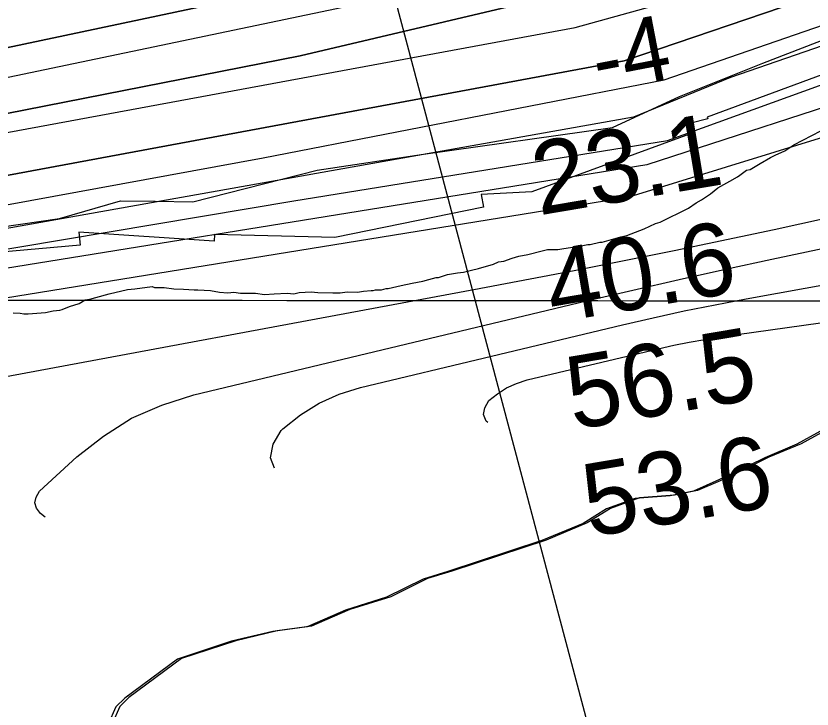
# Model space of a CAD drawing. Extents: x 3219052 to 3256913, y 800770 to 826146.
# Drawn here: x 3244950 to 3245682, y 811841 to 812479 of the extents above; entities that cross this region are included whole.
import ezdxf

# ---------------------------------------------------------------- set-up
doc = ezdxf.new("R2010")
doc.units = 0
for name, color, linetype in [('V-GRID-MAJR', 7, 'Continuous'), ('V-RIVR-EDGE', 7, 'Continuous'), ('V-RIVR-RANG', 7, 'Continuous'), ('V-RRAP-RVMT', 7, 'Continuous'), ('V-SITE-VEGE', 7, 'Continuous'), ('V-TOPO-DPTH', 7, 'Continuous'), ('V-TOPO-MAJR', 7, 'Continuous'), ('V-TOPO-MINR', 7, 'Continuous'), ('V-TOPO-SHOR', 7, 'Continuous'), ('V-TOPO-WATR', 7, 'Continuous')]:
    doc.layers.add(name, color=color, linetype=linetype)

msp = doc.modelspace()

# ---------------------------------------------------------------- linework, layer by layer
at = {"layer": 'V-GRID-MAJR'}
msp.add_spline([(3223229.222, 812245.659), (3228465.955, 812237.661), (3233702.6890000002, 812230.425), (3238939.4250000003, 812223.951), (3244176.161, 812218.238), (3249412.899, 812213.287), (3254649.637, 812209.098), (3254649.6380000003, 812209.098)], degree=3, dxfattribs=at)
at = {"layer": 'V-RIVR-EDGE'}
msp.add_lwpolyline([(3244409.904774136, 812236.27068011), (3244485.115636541, 812240.8661762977), (3244526.430328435, 812249.0229214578), (3244547.7423762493, 812254.1863731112), (3244576.0146226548, 812261.5060101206), (3244605.995479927, 812256.6504050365), (3244632.0814457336, 812258.7592978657), (3244679.0641297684, 812273.8568946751), (3244732.986590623, 812282.851822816), (3244775.591339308, 812285.3545486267), (3244841.2350187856, 812288.234984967), (3244902.9483374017, 812283.7355938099), (3244934.6818735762, 812284.5264842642), (3244989.9062143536, 812292.6488348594), (3245046.0203299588, 812309.0278898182), (3245077.7506416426, 812308.5147506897), (3245112.5236890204, 812307.9940877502), (3245226.916704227, 812337.2694112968), (3245324.75546716, 812351.8065764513), (3245498.688418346, 812376.5878829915), (3245560.483424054, 812405.1239079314), (3245637.062805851, 812435.7967712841), (3245696.670456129, 812458.6873755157)], dxfattribs=at)
at = {"layer": 'V-RIVR-RANG'}
msp.add_line((3245555.7655, 811526.9620999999), (3245181.3237000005, 812938.1295), dxfattribs=at)
at = {"layer": 'V-RRAP-RVMT'}
for p, q in [((3245807.446000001, 812468.116999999), (3245585.8888177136, 812386.0757094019)), ((3245585.8888177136, 812386.0757094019), (3245586.364000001, 812384.331999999)), ((3245570.914353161, 812380.5307553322), (3245569.878000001, 812380.1469999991)), ((3245569.878000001, 812380.1469999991), (3245573.1070000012, 812371.388999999)), ((3245586.364000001, 812384.331999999), (3245570.914353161, 812380.5307553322)), ((3245573.1070000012, 812371.388999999), (3245424.3940000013, 812317.104999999)), ((3245424.3940000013, 812317.104999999), (3245377.905000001, 812314.859999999)), ((3245377.905000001, 812314.859999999), (3245380.012000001, 812303.0129999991)), ((3245380.012000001, 812303.0129999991), (3245243.248000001, 812275.2189999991)), ((3245132.2690000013, 812271.6669999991), (3245007.735000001, 812279.9419999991)), ((3245007.735000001, 812279.9419999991), (3245008.688000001, 812268.126999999)), ((3245132.472000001, 812277.9539999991), (3245132.2690000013, 812271.6669999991)), ((3245243.248000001, 812275.2189999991), (3245132.472000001, 812277.9539999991)), ((3245008.688000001, 812268.126999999), (3244730.959000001, 812243.5319999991))]:
    msp.add_line(p, q, dxfattribs=at)
at = {"layer": 'V-SITE-VEGE'}
for points in [[(3245369.052, 812245.176), (3245375.27, 812246.527), (3245389.09, 812250.607), (3245393.929, 812252.657), (3245398.762, 812253.3250000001), (3245406.367, 812256.05), (3245412.5840000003, 812258.094), (3245420.873, 812259.438), (3245433.998, 812262.829), (3245438.836, 812264.189), (3245448.4960000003, 812264.1460000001), (3245451.949, 812264.822), (3245469.904, 812267.503), (3245476.122, 812268.855), (3245478.19, 812268.846), (3245487.171, 812270.878), (3245489.241, 812270.868), (3245506.5160000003, 812275.621), (3245512.041, 812276.981), (3245527.94, 812283.1190000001), (3245538.311, 812287.903), (3245542.458, 812289.267), (3245568.74, 812302.259), (3245575.663, 812307.06), (3245580.504, 812309.7980000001), (3245588.811, 812315.283), (3245595.735, 812320.773), (3245606.8000000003, 812326.936), (3245613.723, 812331.046), (3245615.799, 812332.414), (3245622.031, 812337.219), (3245625.484, 812337.895), (3245634.4790000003, 812343.375), (3245644.164, 812348.853), (3245648.313, 812350.904), (3245657.302, 812355.006), (3245665.609, 812360.49), (3245690.506, 812373.493)], [(3244947.236, 812205.633), (3244953.447, 812205.604), (3244956.894, 812204.9), (3244961.035, 812204.881), (3244976.911, 812206.192), (3244983.821, 812207.541), (3244990.0330000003, 812208.203), (3244992.105, 812208.885), (3244999.02, 812211.615), (3245008.002, 812214.335), (3245013.538, 812217.761), (3245017.681, 812218.433), (3245023.208, 812219.789), (3245035.646, 812223.182), (3245052.225, 812227.251), (3245059.128, 812227.911), (3245075.009, 812229.912), (3245077.077, 812229.211), (3245086.0470000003, 812229.172), (3245095.011, 812227.751), (3245103.984, 812227.712), (3245113.642, 812226.979), (3245117.091, 812226.965), (3245128.8200000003, 812226.223), (3245137.094, 812224.806), (3245144.681, 812224.083), (3245150.207, 812224.7490000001), (3245156.412, 812224.032), (3245170.216, 812223.971), (3245178.49, 812222.5530000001), (3245187.4620000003, 812223.2050000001), (3245199.197, 812223.8420000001), (3245205.4050000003, 812223.123), (3245210.242, 812224.483), (3245221.287, 812225.126), (3245227.494, 812224.405), (3245241.296, 812224.345), (3245248.196, 812224.3150000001), (3245254.409, 812224.978), (3245264.072, 812224.935), (3245269.593, 812225.601), (3245276.499, 812226.26), (3245278.5670000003, 812226.252), (3245280.64, 812226.934), (3245286.161, 812226.909), (3245290.309, 812228.269), (3245292.379, 812228.261), (3245304.124, 812230.971), (3245314.481, 812232.996), (3245324.154, 812235.024), (3245329.677, 812236.377), (3245336.589, 812238.417), (3245338.66, 812238.409), (3245346.952, 812241.133), (3245355.929, 812242.4720000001), (3245361.452, 812243.138), (3245369.052, 812245.176)], [(3245692.896, 812098.189), (3245668.4250000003, 812084.682), (3245638.794, 812072.371), (3245610.094, 812058.181), (3245593.863, 812050.74), (3245573.166, 812041.676), (3245551.787, 812037.314), (3245519.617, 812034.871), (3245493.048, 812025.128)], [(3245493.048, 812025.128), (3245471.628, 812011.8470000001), (3245433.767, 811996.049), (3245347.024, 811967.559), (3245324.4590000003, 811960.616), (3245290.8170000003, 811943.8640000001), (3245252.972, 811932.061), (3245217.693, 811916.723), (3245186.219, 811912.402), (3245148.153, 811903.416), (3245098.3170000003, 811886.968), (3245049.802, 811851.034), (3245041.548, 811842.854), (3245034.438, 811826.925), (3245026.199, 811821.561), (3245019.612, 811818.5380000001), (3245009.014, 811810.604), (3245002.431, 811808.5210000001), (3244990.94, 811810.92), (3244982.715, 811809.076), (3244966.727, 811803.045), (3244953.826, 811805.214), (3244930.106, 811802.502)]]:
    msp.add_lwpolyline(points, dxfattribs=at)
at = {"layer": 'V-TOPO-DPTH'}
for points in [[(3244461.3092683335, 812348.022644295), (3244672.203455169, 812393.0335023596), (3245187.632938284, 812502.174118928), (3245531.2562948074, 812578.1154052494), (3246199.459393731, 812765.8050314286), (3247108.7359315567, 813058.1831823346), (3247323.536615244, 813136.6600202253), (3247567.0012622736, 813246.1170820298), (3248053.9361080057, 813469.8025185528), (3248493.1717037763, 813705.4717540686), (3248645.9425437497, 813781.6351072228), (3248765.2781074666, 813826.8237881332), (3249044.4887396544, 813902.8400220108), (3249505.0786584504, 814038.2867038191), (3249934.6605949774, 814178.5407844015), (3250206.739240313, 814276.036253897), (3250726.9677946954, 814409.0278833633), (3251039.5692897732, 814477.8482861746), (3251268.6644813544, 814539.6088738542), (3251380.8208690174, 814565.7206306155), (3251524.0268764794, 814622.8098354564), (3251845.3408210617, 814746.7372731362)], [(3251845.3408210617, 814746.7372731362), (3251524.0268764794, 814622.8098354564), (3251380.8208690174, 814565.7206306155), (3251268.6644813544, 814539.6088738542), (3251039.5692897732, 814477.8482861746), (3250726.9677946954, 814409.0278833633), (3250206.739240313, 814276.036253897), (3249934.6605949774, 814178.5407844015), (3249505.0786584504, 814038.2867038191), (3249044.4887396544, 813902.8400220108), (3248765.2781074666, 813826.8237881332), (3248645.9425437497, 813781.6351072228), (3248493.1717037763, 813705.4717540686), (3248053.9361080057, 813469.8025185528), (3247567.0012622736, 813246.1170820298), (3247323.536615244, 813136.6600202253), (3247108.7359315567, 813058.1831823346), (3246199.459393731, 812765.8050314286), (3245531.2562948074, 812578.1154052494), (3245187.632938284, 812502.174118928), (3244672.203455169, 812393.0335023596), (3244461.3092683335, 812348.022644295)], [(3251910.7859040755, 814712.2041056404), (3251361.6828764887, 814520.4153646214), (3250960.7760066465, 814420.684133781), (3250495.4564124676, 814321.0278504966), (3250400.002395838, 814297.2823193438), (3250232.953702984, 814252.1491551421), (3249684.038978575, 814069.0920501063), (3249380.9467992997, 813971.6326664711), (3248913.2110144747, 813845.7369379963), (3248681.71628726, 813772.0508438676), (3248638.752264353, 813753.0155572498), (3248524.1769102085, 813698.2786988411), (3248400.047826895, 813634.0103179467), (3248089.7070756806, 813457.8325987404), (3247896.363420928, 813367.4024960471), (3247402.271605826, 813143.7253870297), (3246986.9841771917, 812986.7550562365), (3245683.9105496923, 812554.0811872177), (3245211.420106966, 812442.5049491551), (3244705.544353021, 812342.8958550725), (3244543.280852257, 812309.6854214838), (3244411.5330671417, 812296.4459193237)], [(3244411.5330671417, 812296.4459193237), (3244543.280852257, 812309.6854214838), (3244705.544353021, 812342.8958550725), (3245211.420106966, 812442.5049491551), (3245683.9105496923, 812554.0811872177), (3246986.9841771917, 812986.7550562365), (3247402.271605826, 813143.7253870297), (3247896.363420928, 813367.4024960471), (3248089.7070756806, 813457.8325987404), (3248400.047826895, 813634.0103179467), (3248524.1769102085, 813698.2786988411), (3248638.752264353, 813753.0155572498), (3248681.71628726, 813772.0508438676), (3248913.2110144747, 813845.7369379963), (3249380.9467992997, 813971.6326664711), (3249684.038978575, 814069.0920501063), (3250232.953702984, 814252.1491551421), (3250400.002395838, 814297.2823193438), (3250495.4564124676, 814321.0278504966), (3250960.7760066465, 814420.684133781), (3251361.6828764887, 814520.4153646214), (3251910.7859040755, 814712.2041056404)], [(3251911.705504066, 814640.0557739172), (3251642.245195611, 814570.6929937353), (3251054.6709506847, 814406.5343164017), (3250381.844217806, 814267.6791075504), (3250060.411901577, 814168.1032630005), (3249377.3372063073, 813943.9583382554), (3248714.4357936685, 813759.9117925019), (3248412.978211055, 813620.1382944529), (3248056.1433757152, 813410.2422704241), (3247845.1181041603, 813310.3934209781), (3247136.7647590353, 813011.0330123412), (3246338.1156053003, 812726.9514774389), (3245830.8001649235, 812547.538744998), (3245509.3430300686, 812437.9258963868), (3244736.133847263, 812294.3003717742), (3244058.3630682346, 812185.56858442), (3243701.9501495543, 812146.301629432), (3243345.537230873, 812107.0346744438), (3242667.8905449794, 812048.4879073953), (3242321.5146303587, 812009.1961337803), (3241985.1012639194, 811939.7685293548), (3241608.614337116, 811900.5512116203), (3241432.8426729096, 811850.8005172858), (3241271.0867625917, 811842.6880799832)], [(3241271.0867625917, 811842.6880799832), (3241432.8426729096, 811850.8005172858), (3241608.614337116, 811900.5512116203), (3241985.1012639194, 811939.7685293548), (3242321.5146303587, 812009.1961337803), (3242667.8905449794, 812048.4879073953), (3243345.537230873, 812107.0346744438), (3243701.9501495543, 812146.301629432), (3244058.3630682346, 812185.56858442), (3244736.133847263, 812294.3003717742), (3245509.3430300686, 812437.9258963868), (3245830.8001649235, 812547.538744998), (3246338.1156053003, 812726.9514774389), (3247136.7647590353, 813011.0330123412), (3247845.1181041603, 813310.3934209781), (3248056.1433757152, 813410.2422704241), (3248412.978211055, 813620.1382944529), (3248714.4357936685, 813759.9117925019), (3249377.3372063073, 813943.9583382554), (3250060.411901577, 814168.1032630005), (3250381.844217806, 814267.6791075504), (3251054.6709506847, 814406.5343164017), (3251642.245195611, 814570.6929937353), (3251911.705504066, 814640.0557739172)], [(3249238.786425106, 813862.6287829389), (3248739.2990049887, 813717.7234151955), (3248536.141249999, 813612.679880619), (3248337.031392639, 813503.5668796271), (3247922.559860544, 813277.2621494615), (3247268.5797972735, 813015.0145409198), (3246387.204782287, 812692.4373578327), (3245607.4086447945, 812422.3819420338), (3245518.0437248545, 812386.0678016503), (3244685.7955609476, 812237.9257984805), (3244555.871362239, 812209.8308637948), (3244385.307582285, 812157.479676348), (3244247.24743708, 812121.2859452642), (3244092.9756257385, 812093.2512152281), (3243605.9330327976, 812057.9204174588), (3242802.2409841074, 811970.5996601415), (3242404.46293301, 811930.988679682), (3242270.5309879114, 811923.2009406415), (3242120.2769607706, 811878.9184472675), (3241556.0432542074, 811807.2434067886), (3241263.6369740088, 811789.2981614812)]]:
    msp.add_lwpolyline(points, dxfattribs=at)
at = {"layer": 'V-TOPO-MAJR'}
msp.add_lwpolyline([(3244166.4526032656, 812011.6370599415), (3244303.884979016, 812029.3869651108), (3244555.0830854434, 812139.1735441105), (3244715.786834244, 812183.9429643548), (3244841.2990222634, 812203.7067396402), (3245514.0512992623, 812312.4509363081), (3245966.0639427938, 812451.8521549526), (3246141.885244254, 812521.6768574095), (3246438.287096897, 812646.4072586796), (3246664.31823729, 812726.1448720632), (3247241.9547526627, 812930.4763842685), (3247578.5046215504, 813055.107511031), (3248151.259137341, 813314.6549548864), (3248578.4274569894, 813554.4882607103), (3248759.3789443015, 813669.4670721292), (3248859.835850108, 813704.3484000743), (3249095.817129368, 813748.9316806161)], dxfattribs=at)
at = {"layer": 'V-TOPO-MINR'}
for points in [[(3251845.3408210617, 814746.7372731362), (3251524.0268764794, 814622.8098354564), (3251380.8208690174, 814565.7206306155), (3251268.6644813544, 814539.6088738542), (3251039.5692897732, 814477.8482861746), (3250726.9677946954, 814409.0278833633), (3250206.739240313, 814276.036253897), (3249934.6605949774, 814178.5407844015), (3249505.0786584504, 814038.2867038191), (3249044.4887396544, 813902.8400220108), (3248765.2781074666, 813826.8237881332), (3248645.9425437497, 813781.6351072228), (3248493.1717037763, 813705.4717540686), (3248053.9361080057, 813469.8025185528), (3247567.0012622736, 813246.1170820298), (3247323.536615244, 813136.6600202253), (3247108.7359315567, 813058.1831823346), (3246199.459393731, 812765.8050314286), (3245531.2562948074, 812578.1154052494), (3245187.632938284, 812502.174118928), (3244672.203455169, 812393.0335023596), (3244461.3092683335, 812348.022644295)], [(3244500.818977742, 812330.439211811), (3245297.3675836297, 812497.2751175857), (3245714.9740486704, 812596.9869175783), (3246457.182462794, 812827.532309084), (3247146.903659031, 813055.7531125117), (3247395.1229639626, 813150.8906839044), (3248061.0764223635, 813455.4802523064), (3248469.2873808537, 813681.6429478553), (3248645.931440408, 813772.0924813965), (3248946.6351873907, 813867.1689844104), (3249385.7375430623, 813988.3267099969), (3249991.921901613, 814183.2454772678), (3250206.719809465, 814259.336658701), (3250505.018469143, 814337.716342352), (3250972.732047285, 814444.526819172), (3251251.934351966, 814513.3860836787), (3251373.636141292, 814541.8723935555), (3251392.732496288, 814551.3928126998), (3251504.9110906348, 814596.5898211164), (3251815.179670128, 814710.7404724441), (3251925.333221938, 814749.511150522)], [(3251910.7859040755, 814712.2041056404), (3251361.6828764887, 814520.4153646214), (3250960.7760066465, 814420.684133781), (3250495.4564124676, 814321.0278504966), (3250400.002395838, 814297.2823193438), (3250232.953702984, 814252.1491551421), (3249684.038978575, 814069.0920501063), (3249380.9467992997, 813971.6326664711), (3248913.2110144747, 813845.7369379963), (3248681.71628726, 813772.0508438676), (3248638.752264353, 813753.0155572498), (3248524.1769102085, 813698.2786988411), (3248400.047826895, 813634.0103179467), (3248089.7070756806, 813457.8325987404), (3247896.363420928, 813367.4024960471), (3247402.271605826, 813143.7253870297), (3246986.9841771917, 812986.7550562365), (3245683.9105496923, 812554.0811872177), (3245211.420106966, 812442.5049491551), (3244705.544353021, 812342.8958550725), (3244543.280852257, 812309.6854214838), (3244411.5330671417, 812296.4459193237)], [(3244430.0436785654, 812277.2581351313), (3245464.330225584, 812468.4529316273), (3245686.2684477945, 812530.2218468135), (3246459.532033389, 812796.5159993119), (3246798.428490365, 812910.6333406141), (3247001.289788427, 812979.5814318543), (3247257.8595849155, 813075.3057019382), (3247441.6425709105, 813150.2401410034), (3247933.340402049, 813366.7630564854), (3248063.4336265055, 813431.0244977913), (3248265.154837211, 813545.3014496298), (3248425.102077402, 813638.1560704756), (3248632.769386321, 813736.9193157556), (3248707.9564264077, 813770.2310673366), (3248902.452659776, 813826.0677634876), (3249360.6458187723, 813951.974595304), (3249879.7273462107, 814124.3309442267), (3250067.0721618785, 814184.9472807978), (3250390.4465847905, 814285.9615545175), (3251177.915851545, 814459.1984501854), (3251405.819602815, 814522.1532540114), (3251520.374138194, 814558.9976889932), (3251776.924503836, 814638.0223638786), (3251933.1911952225, 814689.1337637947)], [(3249238.786425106, 813862.6287829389), (3248739.2990049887, 813717.7234151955), (3248536.141249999, 813612.679880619), (3248337.031392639, 813503.5668796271), (3247922.559860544, 813277.2621494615), (3247268.5797972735, 813015.0145409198), (3246387.204782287, 812692.4373578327), (3245607.4086447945, 812422.3819420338), (3245518.0437248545, 812386.0678016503), (3244685.7955609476, 812237.9257984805), (3244555.871362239, 812209.8308637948), (3244385.307582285, 812157.479676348), (3244247.24743708, 812121.2859452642), (3244092.9756257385, 812093.2512152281), (3243605.9330327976, 812057.9204174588), (3242802.2409841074, 811970.5996601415), (3242404.46293301, 811930.988679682), (3242270.5309879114, 811923.2009406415), (3242120.2769607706, 811878.9184472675), (3241556.0432542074, 811807.2434067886), (3241263.6369740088, 811789.2981614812)], [(3241267.591125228, 811817.6361215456), (3241474.257465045, 811828.9071130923), (3241639.975797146, 811872.079333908), (3242049.751806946, 811914.648070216), (3242314.312864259, 811980.8196118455), (3242622.376622, 812014.9234543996), (3244014.416954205, 812145.1327888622), (3244552.147649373, 812233.8725909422), (3245177.106459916, 812348.5458997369), (3245546.278033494, 812420.2697022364), (3246037.7227134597, 812590.4770129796), (3246593.1662891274, 812792.4862022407), (3246866.5227198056, 812890.5961248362), (3247544.153189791, 813156.2234398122), (3248029.88755342, 813367.1213988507), (3248297.562405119, 813517.5437639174), (3248504.1438096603, 813636.1570661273), (3248716.4858209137, 813734.41785985), (3249155.531846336, 813864.078209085)], [(3241257.8385595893, 811747.7430395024), (3241275.5309028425, 811748.137920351), (3242133.2377989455, 811848.0056862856), (3242284.4058618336, 811877.850744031), (3242794.51401174, 811944.5818122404), (3243659.756894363, 812036.8762306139), (3244192.4730038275, 812080.8872561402), (3244434.390473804, 812148.2814828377), (3244695.2132919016, 812223.1836752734), (3245205.3681431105, 812308.8014110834), (3245549.245597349, 812364.6114501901), (3246025.6192728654, 812537.191919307), (3246536.016970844, 812721.0203266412), (3247356.4362252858, 813017.4028382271), (3247730.747173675, 813160.0168262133), (3248056.018168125, 813329.1935722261), (3248226.2130025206, 813415.6519314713), (3248490.9719385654, 813554.7594534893), (3248759.5362289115, 813705.1896358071), (3249205.5604726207, 813824.9621577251)], [(3249186.5990829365, 813794.790190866), (3248837.0901912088, 813715.9233378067), (3248756.698547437, 813689.34681402), (3248627.4125677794, 813612.2093565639), (3248183.0882813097, 813361.8113883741), (3248007.894958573, 813281.918663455), (3247723.155145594, 813144.9261726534), (3247295.9054863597, 812979.7789471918), (3247137.0986940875, 812915.9565682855), (3246698.535714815, 812758.3920306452), (3246460.3582173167, 812675.8791296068), (3245980.1698472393, 812488.1986666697), (3245530.3028881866, 812341.994150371), (3244725.4039392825, 812211.7769526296), (3244566.634508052, 812163.0639078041), (3244290.6556545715, 812069.3124088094), (3244150.8289325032, 812043.2166638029), (3243791.8888454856, 812006.3306533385), (3243512.2821026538, 811973.0258309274)], [(3244976.741654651, 812017.5415380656), (3244972.4183100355, 812020.8946671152), (3244968.7716254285, 812025.86561689), (3244967.0590405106, 812030.9350922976), (3244968.247605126, 812036.1523561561), (3244971.37026943, 812041.4681456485), (3245005.8667857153, 812073.1501810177), (3245030.2173018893, 812092.2735681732), (3245056.03052257, 812108.6462390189), (3245084.0378000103, 812120.8928354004), (3245113.5077819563, 812130.3887154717), (3245474.8266814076, 812216.7284715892), (3245517.3772896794, 812226.7218056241), (3245559.9776203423, 812236.4944661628), (3245602.6525345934, 812245.9361164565), (3245645.377171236, 812255.1570932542), (3246322.423005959, 812398.5311931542), (3246339.5907956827, 812401.9520276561), (3246354.5538149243, 812404.6855744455)], [(3244892.4622989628, 812138.322376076), (3245371.1613884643, 812227.1507675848), (3245463.4173918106, 812244.8100618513), (3245555.5311419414, 812263.1628526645), (3245647.4315122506, 812282.5558882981), (3245739.189629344, 812302.6424204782)], [(3245187.7475616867, 812062.6911505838), (3245183.9783400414, 812072.3622582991), (3245186.4823761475, 812084.7148521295), (3245193.7070360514, 812097.4735377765), (3245195.428317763, 812099.0634585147), (3245211.553218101, 812111.789896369), (3245228.656504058, 812122.6827346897), (3245247.2273684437, 812130.8251737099), (3245266.776618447, 812137.134013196), (3245507.8455806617, 812194.740250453), (3245536.2385596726, 812201.275689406), (3245564.6979339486, 812207.4946819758), (3245593.2569011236, 812213.2390049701), (3245621.882263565, 812218.6668815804), (3245928.837053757, 812274.2276249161), (3245955.90741996, 812277.8326750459), (3245983.0185366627, 812279.7527998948), (3246010.190779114, 812279.1455368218), (3246037.403772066, 812276.8533484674), (3246043.629115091, 812276.0349919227)], [(3245383.9282058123, 812104.6685539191), (3245382.5972239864, 812106.1394423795), (3245380.0211352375, 812112.0145427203), (3245381.158727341, 812118.3279349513), (3245384.772106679, 812124.9335217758), (3245392.7819294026, 812131.2856852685), (3245401.282504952, 812136.7211885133), (3245410.519209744, 812140.781701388), (3245420.246667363, 812143.9255540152), (3245540.868071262, 812172.7498603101), (3245555.07792322, 812175.9339297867), (3245569.3388790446, 812178.8486131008), (3245583.6764906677, 812181.359217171), (3245598.065206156, 812183.6004350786), (3245690.265070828, 812196.6298951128), (3245707.3143692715, 812194.250815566), (3245721.0463542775, 812187.8849695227), (3245724.487132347, 812183.03346661)]]:
    msp.add_lwpolyline(points, dxfattribs=at)
at = {"layer": 'V-TOPO-SHOR'}
msp.add_lwpolyline([(3245696.7630000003, 812098.621), (3245672.291, 812085.1140000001), (3245642.661, 812072.804), (3245613.958, 812058.613), (3245597.73, 812051.1730000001), (3245577.0330000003, 812042.108), (3245555.654, 812037.7440000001), (3245523.484, 812035.3030000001), (3245496.915, 812025.56), (3245475.495, 812012.277), (3245437.634, 811996.481), (3245350.8880000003, 811967.991), (3245328.324, 811961.0480000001), (3245294.681, 811944.296), (3245256.838, 811932.491), (3245221.559, 811917.156), (3245190.086, 811912.834), (3245152.019, 811903.848), (3245102.181, 811887.4), (3245053.666, 811851.466), (3245045.415, 811843.286), (3245038.302, 811827.357)], dxfattribs=at)
at = {"layer": 'V-TOPO-WATR'}
msp.add_lwpolyline([(3251911.705504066, 814640.0557739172), (3251642.245195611, 814570.6929937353), (3251054.6709506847, 814406.5343164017), (3250381.844217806, 814267.6791075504), (3250060.411901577, 814168.1032630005), (3249377.3372063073, 813943.9583382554), (3248714.4357936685, 813759.9117925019), (3248412.978211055, 813620.1382944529), (3248056.1433757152, 813410.2422704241), (3247845.1181041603, 813310.3934209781), (3247136.7647590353, 813011.0330123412), (3246338.1156053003, 812726.9514774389), (3245830.8001649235, 812547.538744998), (3245509.3430300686, 812437.9258963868), (3244736.133847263, 812294.3003717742), (3244058.3630682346, 812185.56858442), (3243701.9501495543, 812146.301629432), (3243345.537230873, 812107.0346744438), (3242667.8905449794, 812048.4879073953), (3242321.5146303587, 812009.1961337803), (3241985.1012639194, 811939.7685293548), (3241608.614337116, 811900.5512116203), (3241432.8426729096, 811850.8005172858), (3241271.0867625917, 811842.6880799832)], dxfattribs=at)

# ---------------------------------------------------------------- texts
at = {"layer": 'V-RIVR-RANG'}
for s, height, rotation, p in [('-4', 59.99999999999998, 10.920694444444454, (3245485.664178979, 812408.6484189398)), ('23.1', 67, 9.598325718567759, (3245430.933485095, 812295.4436512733)), ('40.6', 67, 9.598325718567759, (3245443.6960954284, 812196.1829299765)), ('56.5', 67, 9.598325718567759, (3245462.439703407, 812097.9328080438)), ('53.6', 67, 9.598325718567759, (3245477.5430954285, 811999.0679299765))]:
    msp.add_text(s, height=height, rotation=rotation, dxfattribs=at).set_placement(p)

doc.saveas('drawing.dxf')
